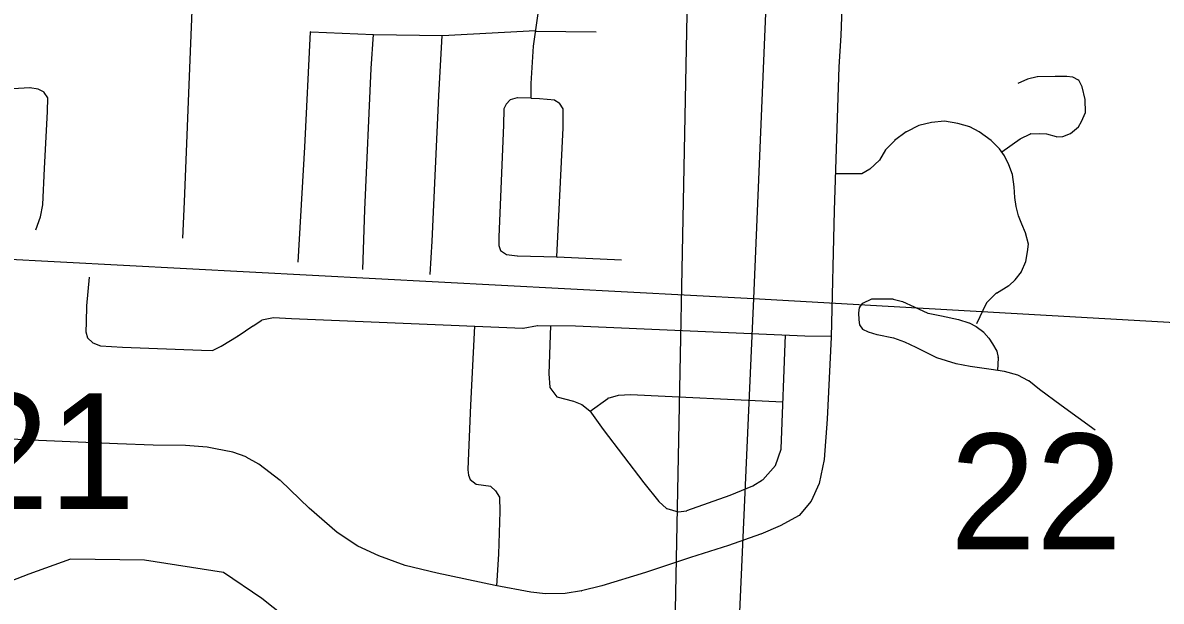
# Model space of a CAD drawing. Extents: x 1219626 to 1426462, y 456797 to 752399.
# Drawn here: x 1256709 to 1261136, y 517826 to 520076 of the extents above; entities that cross this region are included whole.
import ezdxf

# ---------------------------------------------------------------- set-up
doc = ezdxf.new("R2010")
doc.units = 0
for name, color, linetype in [('Lakes and Ponds', 7, 'Continuous'), ('Local Roads Paved', 7, 'Continuous'), ('Quad Borders', 7, 'Continuous'), ('Section Lines', 7, 'Continuous'), ('Section Numbers', 7, 'Continuous')]:
    doc.layers.add(name, color=color, linetype=linetype)

msp = doc.modelspace()

# ---------------------------------------------------------------- linework, layer by layer
at = {"layer": 'Lakes and Ponds'}
msp.add_lwpolyline([(1259060.8, 517491.3), (1258954.7, 517518), (1258704.1, 517502.1), (1258507, 517393.9), (1258393.8, 517305.2), (1258243.5, 517422.4), (1258091.5, 517545.9), (1257934.4, 517636), (1257777.3, 517726.8), (1257638, 517836.8), (1257488.9, 517937.7), (1257182.6, 517985.4), (1256894.2, 517989.4), (1256732.6, 517931.4), (1256574, 517870)], dxfattribs=at)
at = {"layer": 'Local Roads Paved'}
for p, q in [((1258695.1, 519985.2), (1258715.4, 520130.1)), ((1259894.7, 520134.3), (1259889.9, 520026)), ((1257805.5, 519591.6), (1257827.7, 520040.2)), ((1257828.7, 520041.2), (1258073.3, 520030.6)), ((1258063.7, 519898.1), (1258073.3, 520030.6)), ((1258073.4, 520030.6), (1258341.1, 520026.7)), ((1258341.2, 520026.7), (1258703.5, 520045.5)), ((1258938.7, 520039.3), (1258703.1, 520042.7)), ((1258338.2, 520026.8), (1258325.7, 519791.8)), ((1258686.4, 519840.1), (1258695.1, 519985.1)), ((1259889.9, 520026), (1259882.2, 519905.1)), ((1258039.5, 519347.9), (1258063.7, 519898.1)), ((1259882.2, 519905.1), (1259864.8, 519346.3)), ((1260616, 519856.3), (1260579.3, 519839.9)), ((1260654.6, 519865.9), (1260616.1, 519856.3)), ((1260724.3, 519866.9), (1260654.8, 519866)), ((1260769.7, 519866.9), (1260724.3, 519866.9)), ((1260791.8, 519865), (1260769.8, 519866.9)), ((1260815, 519852.6), (1260792.2, 519864.9)), ((1260828.7, 519826.4), (1260815.4, 519852.2)), ((1256736.7, 519822.9), (1256648.1, 519818.1)), ((1256768.6, 519818.1), (1256736.9, 519822.9)), ((1256791.7, 519805.6), (1256768.9, 519818)), ((1258685.4, 519782.1), (1258686.4, 519840.1)), ((1260840.3, 519777.1), (1260828.8, 519826.2)), ((1256806.3, 519784.5), (1256792.1, 519805.3)), ((1256805.5, 519731.1), (1256806.5, 519783.9)), ((1258325.7, 519791.7), (1258299.6, 519227.1)), ((1258604, 519776.1), (1258588.8, 519760)), ((1258632.1, 519784), (1258604.4, 519776.4)), ((1258685.4, 519782.1), (1258632.4, 519784)), ((1258718.2, 519780.2), (1258686.4, 519781.1)), ((1258778, 519774.4), (1258718.3, 519780.1)), ((1258795.4, 519763.8), (1258778.4, 519774.2)), ((1258810, 519740.7), (1258795.7, 519763.5)), ((1260841.3, 519727.9), (1260840.4, 519776.9)), ((1256792.9, 519508.7), (1256805.5, 519731.1)), ((1258580, 519740.3), (1258578.1, 519679.6)), ((1258588.6, 519759.7), (1258580.1, 519740.7)), ((1258811.1, 519667.1), (1258810.1, 519740.2)), ((1260826.9, 519692), (1260841.3, 519727.5)), ((1258578.1, 519679.6), (1258560.7, 519241.6)), ((1260193.4, 519676.4), (1260145.2, 519651.3)), ((1260242.8, 519688), (1260193.6, 519676.5)), ((1260293.9, 519692.9), (1260242.9, 519688.1)), ((1260345.3, 519684.2), (1260294.2, 519692.9)), ((1260391.6, 519670.7), (1260345.4, 519684.2)), ((1260815.3, 519671.8), (1260826.8, 519691.9)), ((1258786, 519165.2), (1258811.1, 519667)), ((1260145.1, 519651.3), (1260098.8, 519617.5)), ((1260428.4, 519652.3), (1260391.8, 519670.6)), ((1260474.8, 519618.5), (1260428.5, 519652.2)), ((1260588.1, 519625.2), (1260628.4, 519644.5)), ((1260628.8, 519644.5), (1260661.4, 519645.5)), ((1260661.5, 519645.5), (1260690.4, 519643.6)), ((1260690.6, 519643.5), (1260728.1, 519633)), ((1260728.4, 519632.9), (1260753.2, 519633.9)), ((1260753.5, 519634), (1260783.2, 519645.5)), ((1260783.4, 519645.6), (1260815.1, 519671.5)), ((1257780.4, 519144.9), (1257805.5, 519591.6)), ((1260098.7, 519617.4), (1260064, 519581.8)), ((1260507.7, 519585.6), (1260474.9, 519618.4)), ((1260516, 519574), (1260587.9, 519625.2)), ((1260063.9, 519581.6), (1260040.8, 519542.2)), ((1260527, 519558.6), (1260507.8, 519585.5)), ((1260543.5, 519523.7), (1260527.1, 519558.4)), ((1256787.1, 519368.6), (1256792.9, 519508.7)), ((1260002.9, 519506.2), (1259972.3, 519489)), ((1260040.6, 519542), (1260003.1, 519506.4)), ((1260558, 519486.1), (1260543.5, 519523.6)), ((1259971.8, 519488.9), (1259869.2, 519488.9)), ((1260564.8, 519437.7), (1260558, 519485.9)), ((1260567.7, 519396.1), (1260564.8, 519437.6)), ((1256777.5, 519321.2), (1256787.1, 519368.4)), ((1257336.6, 519378.9), (1257329.8, 519238.7)), ((1260572.5, 519361.3), (1260567.7, 519396)), ((1256759.1, 519270.8), (1256777.4, 519321)), ((1258030.8, 519115.9), (1258039.5, 519347.9)), ((1259864.8, 519346.2), (1259853.2, 518853.1)), ((1260581.2, 519325.5), (1260572.5, 519361.2)), ((1260593.8, 519292.6), (1260581.3, 519325.4)), ((1260608.3, 519258.8), (1260593.8, 519292.6)), ((1258560.7, 519241.6), (1258559.7, 519209.9)), ((1260619.9, 519215.4), (1260608.3, 519258.7)), ((1258299.6, 519227.1), (1258291.9, 519097.5)), ((1258559.8, 519209.5), (1258566.3, 519190.7)), ((1258566.7, 519190.2), (1258589.5, 519175)), ((1260617, 519185.3), (1260619.9, 519215.1)), ((1258589.9, 519174.8), (1258632.2, 519170)), ((1258632.3, 519170), (1258786, 519165.2)), ((1259036.9, 519152), (1258786.9, 519164.2)), ((1260592.9, 519108), (1260610.2, 519147.4)), ((1260610.3, 519147.7), (1260617, 519185.2)), ((1260568.7, 519076.1), (1260592.8, 519107.8)), ((1256967, 519086.2), (1256957.3, 518975)), ((1260544.6, 519053.8), (1260568.6, 519075.9)), ((1260456.6, 518986.2), (1260495.1, 519023.7)), ((1260495.3, 519023.9), (1260544.4, 519053.7)), ((1256957.3, 518974.9), (1256955.4, 518911.2)), ((1259960.5, 518947.5), (1259963.4, 518967.5)), ((1259963.5, 518967.9), (1259975.8, 518984.9)), ((1259976.2, 518985.2), (1260010.6, 519002.4)), ((1260011, 519002.5), (1260062, 519002.5)), ((1260062, 519002.5), (1260093.8, 519001.6)), ((1260094, 519001.5), (1260129.6, 518991.9)), ((1260129.8, 518991.9), (1260175.1, 518971.6)), ((1260175.1, 518971.6), (1260229.2, 518946.5)), ((1260419.8, 518905.8), (1260456.4, 518985.9)), ((1257639.1, 518919.9), (1257683.3, 518929.5)), ((1257683.6, 518929.5), (1257754, 518925.7)), ((1257754, 518925.7), (1258654.1, 518887.9)), ((1259961.5, 518920.4), (1259960.5, 518947.3)), ((1260348.3, 518922.2), (1260388.8, 518908.8)), ((1256955.4, 518911.1), (1256954.4, 518874.5)), ((1257547.1, 518858.9), (1257604.1, 518897.6)), ((1257604.2, 518897.6), (1257638.8, 518919.8)), ((1258465.4, 518895.9), (1258449.7, 518589.2)), ((1258654.3, 518888), (1258711.2, 518898.6)), ((1258711.4, 518898.6), (1258858.2, 518896.6)), ((1258761.1, 518897.9), (1258754.8, 518710.1)), ((1258858.2, 518896.6), (1259750.7, 518858.9)), ((1259964.3, 518901.2), (1259961.5, 518920.3)), ((1259975.8, 518883.8), (1259964.5, 518900.8)), ((1259998.1, 518873), (1259976.2, 518883.5)), ((1260388.9, 518908.7), (1260416.8, 518895.2)), ((1260416.9, 518895.1), (1260446.8, 518872.1)), ((1256954.4, 518874.3), (1256960.1, 518850.5)), ((1256960.4, 518850), (1256981.3, 518831)), ((1257480.4, 518818.3), (1257547.1, 518858.9)), ((1259657.9, 518418.2), (1259675.8, 518862.1)), ((1259750.7, 518858.9), (1259853.2, 518856.4)), ((1259853.2, 518853.1), (1259836.7, 518534.1)), ((1260032, 518862.3), (1259998.3, 518872.9)), ((1260095.8, 518848.8), (1260032.1, 518862.3)), ((1260139.3, 518833.3), (1260095.9, 518848.8)), ((1260446.9, 518871.9), (1260466.1, 518848.8)), ((1260466.2, 518848.7), (1260480.7, 518827.5)), ((1256981.6, 518830.8), (1257011.3, 518819.3)), ((1257011.6, 518819.3), (1257096.5, 518814.5)), ((1257096.5, 518814.5), (1257404, 518802.9)), ((1257404, 518802.9), (1257446.3, 518800.9)), ((1257446.8, 518801), (1257480.4, 518818.3)), ((1260183.8, 518813), (1260139.4, 518833.3)), ((1260264, 518772.4), (1260183.9, 518813)), ((1260480.7, 518827.5), (1260497, 518798.6)), ((1260497.1, 518798.3), (1260501.9, 518773.5)), ((1260338.5, 518749.2), (1260264.2, 518772.4)), ((1260393.6, 518739.5), (1260338.6, 518749.2)), ((1260501.9, 518773.2), (1260499.1, 518724.1)), ((1258754.8, 518710), (1258758.6, 518658.1)), ((1260474.9, 518727), (1260393.7, 518739.5)), ((1260527, 518719.2), (1260474.9, 518727)), ((1260579.2, 518704.7), (1260527.2, 518719.2)), ((1260620.8, 518683.5), (1260579.4, 518704.7)), ((1258758.8, 518657.6), (1258785.5, 518621.4)), ((1260663.4, 518649.6), (1260621, 518683.4)), ((1258786.1, 518621), (1258850.4, 518604.7)), ((1258915.5, 518565.3), (1258984.8, 518615.2)), ((1258985, 518615.3), (1259025.4, 518627.8)), ((1259025.6, 518627.9), (1259072.8, 518629.8)), ((1259072.9, 518629.8), (1259665.3, 518601.1)), ((1260747.5, 518586.8), (1260663.4, 518649.6)), ((1258449.7, 518589.2), (1258440.5, 518371.6)), ((1258850.5, 518604.6), (1258882.7, 518591.6)), ((1258883, 518591.5), (1258914.2, 518567)), ((1260880, 518491), (1260747.5, 518586.7)), ((1258914.4, 518566.8), (1258965.5, 518494.4)), ((1259836.7, 518534), (1259826.1, 518377.5)), ((1258965.6, 518494.4), (1259124.1, 518286.5)), ((1256708.8, 518453.8), (1256585.2, 518461.5)), ((1257077.2, 518438.3), (1256708.8, 518453.8)), ((1257215.5, 518433.5), (1257077.2, 518438.3)), ((1257342.1, 518431.6), (1257215.5, 518433.5)), ((1257426.2, 518424.8), (1257342.2, 518431.6)), ((1257458.1, 518419), (1257426.3, 518424.8)), ((1257525.8, 518405.5), (1257458.2, 518419)), ((1257577, 518387.1), (1257525.9, 518405.4)), ((1259636.6, 518354.4), (1259657.8, 518417.9)), ((1257627.3, 518359.1), (1257577.2, 518387)), ((1257710.5, 518295.3), (1257627.4, 518359)), ((1258440.5, 518371.6), (1258439.6, 518336.9)), ((1259586.4, 518298.2), (1259636.4, 518354.1)), ((1259826.1, 518377.3), (1259805.8, 518283.7)), ((1258439.6, 518336.7), (1258442, 518316.2)), ((1258442, 518315.9), (1258448.6, 518299.4)), ((1257822.7, 518187.9), (1257710.6, 518295.2)), ((1258449, 518298.9), (1258472.2, 518281.4)), ((1258472.7, 518281.2), (1258500.4, 518277.8)), ((1258500.5, 518277.8), (1258529.2, 518273)), ((1258529.7, 518272.8), (1258547.8, 518255.2)), ((1259124.1, 518286.5), (1259182.1, 518214.1)), ((1259460.6, 518238.2), (1259548.5, 518274.9)), ((1259548.7, 518275), (1259586.2, 518298.1)), ((1259805.7, 518283.5), (1259774.9, 518215.1)), ((1258547.9, 518255), (1258562.7, 518230.7)), ((1258562.8, 518230.2), (1258564.8, 518175.4)), ((1259182.2, 518214), (1259212.9, 518187.1)), ((1259291.5, 518178.3), (1259460.6, 518238.2)), ((1259774.8, 518214.9), (1259728.6, 518160)), ((1257931.9, 518093.2), (1257822.7, 518187.9)), ((1258564.8, 518175.3), (1258559, 518009)), ((1259213.3, 518186.9), (1259257.3, 518173.5)), ((1259257.8, 518173.4), (1259291.3, 518178.2)), ((1259728.3, 518159.8), (1259655, 518119.3)), ((1258012.1, 518040), (1257932, 518093.1)), ((1259578.5, 518086.4), (1259453.8, 518042.9)), ((1259654.9, 518119.2), (1259578.6, 518086.4)), ((1258093.4, 518002.3), (1258012.3, 518039.9)), ((1259453.8, 518042.9), (1259305.9, 517995.5)), ((1258195.8, 517965.5), (1258093.4, 518002.2)), ((1258559, 518009), (1258551.8, 517886.1)), ((1259305.9, 517995.5), (1259130.9, 517938.4)), ((1258320.6, 517934.6), (1258195.9, 517965.5)), ((1258545.9, 517887.2), (1258320.6, 517934.6)), ((1259130.9, 517938.4), (1258960.7, 517885.3)), ((1258685.1, 517861.1), (1258545.9, 517887.2)), ((1258742.1, 517855.3), (1258685.2, 517861.1)), ((1258882.3, 517865.9), (1258818.6, 517856.3)), ((1258960.7, 517885.3), (1258882.4, 517865.9)), ((1258818.5, 517856.3), (1258742.3, 517855.3))]:
    msp.add_line(p, q, dxfattribs=at)
for points in [[(1257372.6, 520282.6), (1257359.8, 519963.9), (1257336.6, 519378.9)], [(1260229.4, 518946.4), (1260281.5, 518935.8), (1260348.2, 518922.3)]]:
    msp.add_lwpolyline(points, dxfattribs=at)
for centre, start, end in [((1257828.7, 520040.2), 87.5202, 177.1683), ((1258073.4, 520031.6), 267.5202, 269.1727), ((1258341.2, 520027.7), 269.1727, 272.9636), ((1258696.1, 519985), 172.0304, 176.5664), ((1259888.9, 520026), 356.3381, 357.4438), ((1258064.7, 519898.1), 175.8252, 177.4842), ((1259883.2, 519905.1), 176.3381, 178.2163), ((1260616.4, 519855.3), 104.0362, 114.1022), ((1260654.9, 519865), 90.7957, 104.0362), ((1260724.3, 519865.9), 90, 90.7957), ((1260769.7, 519865.9), 85.0303, 90), ((1260791.7, 519864), 61.5571, 85.0303), ((1260814.5, 519851.7), 27.4076, 61.5571), ((1256736.8, 519821.9), 81.3844, 93.1108), ((1256768.4, 519817.1), 61.5571, 81.3844), ((1258687.4, 519840.1), 176.5664, 179.0608), ((1260827.8, 519826), 13.2405, 27.4076), ((1256791.3, 519804.8), 34.2869, 61.5571), ((1256805.5, 519784), 358.9584, 34.2869), ((1258326.7, 519791.7), 176.9606, 177.3529), ((1258604.7, 519775.4), 105.4222, 136.7357), ((1258632.3, 519783), 87.9396, 105.4222), ((1258686.4, 519782.1), 179.0608, 268.3153), ((1258718.2, 519779.2), 84.4725, 88.3153), ((1258777.9, 519773.4), 58.5704, 84.4725), ((1258794.9, 519763), 32.0054, 58.5704), ((1260839.4, 519776.9), 1.1233, 13.2405), ((1256804.5, 519731.1), 356.765, 358.9584), ((1258581, 519740.3), 155.7723, 178.1817), ((1258589.5, 519759.3), 136.7357, 155.7723), ((1258809.1, 519740.2), 0.7538, 32.0054), ((1260840.3, 519727.9), 337.9321, 1.1233), ((1258577.1, 519679.6), 357.7245, 358.1817), ((1260193.9, 519675.5), 103.2405, 117.4744), ((1260243, 519687.1), 95.3893, 103.2405), ((1260294, 519691.9), 80.3625, 95.3893), ((1260345.1, 519683.2), 73.7398, 80.3625), ((1260825.9, 519692.4), 330.2551, 337.9321), ((1258810.1, 519667), 357.1376, 0.7538), ((1260145.7, 519650.5), 117.4744, 126.0983), ((1260391.4, 519669.7), 63.4349, 73.7398), ((1260427.9, 519651.4), 53.9017, 63.4349), ((1260628.9, 519643.5), 91.6847, 115.4633), ((1260661.5, 519644.5), 86.1859, 91.6847), ((1260690.3, 519642.6), 74.2488, 86.1859), ((1260728.3, 519633.9), 254.2488, 272.2026), ((1260753.1, 519634.9), 272.2026, 291.1613), ((1260782.8, 519646.4), 291.1613, 309.2894), ((1260814.4, 519672.3), 309.2894, 330.2551), ((1257804.5, 519591.7), 356.779, 357.1683), ((1260099.4, 519616.7), 126.0983, 135.7848), ((1260474.2, 519617.7), 45, 53.9017), ((1260588.5, 519624.3), 115.4633, 125.4457), ((1260039.9, 519542.7), 313.4926, 329.6568), ((1260064.7, 519581.1), 135.7848, 149.6568), ((1260507, 519584.9), 35.5377, 45), ((1260526.2, 519558), 25.2777, 35.5377), ((1256793.9, 519508.6), 176.765, 177.6305), ((1260002.4, 519507.1), 299.3578, 313.4926), ((1260542.6, 519523.3), 21.0375, 25.2777), ((1259971.8, 519489.9), 270, 299.3578), ((1260557.1, 519485.7), 7.9696, 21.0375), ((1260563.8, 519437.5), 3.9909, 7.9696), ((1256786.1, 519368.6), 348.4654, 357.6305), ((1257335.6, 519378.9), 357.2361, 357.7283), ((1260568.7, 519396.2), 183.9909, 187.9072), ((1256776.5, 519321.4), 339.9285, 348.4654), ((1258040.5, 519347.9), 177.4842, 177.8524), ((1259865.8, 519346.2), 178.2163, 178.6521), ((1260573.5, 519361.4), 187.9072, 193.6713), ((1260582.2, 519325.8), 193.6713, 200.9245), ((1260594.7, 519293), 200.9245, 203.1986), ((1258561.7, 519241.6), 177.7245, 178.2643), ((1260607.4, 519258.4), 14.9314, 23.1986), ((1258298.6, 519227.1), 356.5834, 357.3529), ((1258560.7, 519209.8), 178.2643, 199.29), ((1258567.3, 519191), 199.29, 236.3099), ((1260618.9, 519215.2), 354.4725, 14.9314), ((1258590, 519175.8), 236.3099, 263.5169), ((1258632.3, 519171), 263.5169, 268.2118), ((1258787, 519165.2), 177.1376, 267.2125), ((1260609.3, 519147.8), 336.2974, 349.8245), ((1260616, 519185.4), 349.8245, 354.4725), ((1260592, 519108.4), 322.8533, 336.2974), ((1260567.9, 519076.7), 312.6141, 322.8533), ((1260495.8, 519023), 121.293, 134.2748), ((1260543.9, 519054.6), 301.293, 312.6141), ((1256958.3, 518974.9), 175.0303, 178.2643), ((1259964.3, 518967.3), 144.1623, 171.8699), ((1259976.6, 518984.3), 116.5651, 144.1623), ((1260011, 519001.5), 90, 116.5651), ((1260062, 519001.5), 88.2643, 90), ((1260093.8, 519000.6), 74.876, 88.2643), ((1260129.4, 518990.9), 65.9245, 74.876), ((1260174.7, 518970.7), 65.0952, 65.9245), ((1260457.3, 518985.5), 134.2748, 155.4002), ((1257683.5, 518928.5), 86.8636, 102.2648), ((1257754.1, 518926.7), 266.8636, 267.6013), ((1259961.5, 518947.4), 171.8699, 182.0454), ((1260229.6, 518947.4), 245.0952, 258.4862), ((1260348, 518921.3), 71.5651, 78.5305), ((1256956.4, 518911.1), 178.2643, 178.4926), ((1257604.7, 518896.8), 122.5741, 124.1359), ((1257639.3, 518918.9), 102.2648, 122.5741), ((1258654.1, 518888.9), 267.6013, 280.561), ((1258711.3, 518897.6), 89.2462, 100.561), ((1258858.2, 518895.6), 87.5805, 89.2462), ((1259962.5, 518920.4), 182.0454, 188.5308), ((1259965.3, 518901.4), 188.5308, 213.6901), ((1259976.6, 518884.4), 213.6901, 244.44), ((1260388.4, 518907.8), 64.2307, 71.5651), ((1260416.3, 518894.3), 52.2532, 64.2307), ((1256955.4, 518874.5), 178.4926, 193.4957), ((1256961.1, 518850.8), 193.4957, 227.7263), ((1257546.6, 518859.8), 301.3287, 304.1359), ((1259750.7, 518859.9), 267.5805, 268.5856), ((1259852.2, 518853.2), 357.051, 358.6521), ((1259998.6, 518873.9), 244.44, 252.5528), ((1260032.3, 518863.3), 252.5528, 258.0239), ((1260095.6, 518847.8), 70.4269, 78.0239), ((1260446.1, 518871.3), 39.8056, 52.2532), ((1260465.4, 518848.2), 34.2869, 39.8056), ((1256982, 518831.8), 227.7263, 248.8387), ((1257011.7, 518820.3), 248.8387, 266.7481), ((1257096.6, 518815.5), 266.7481, 267.8389), ((1257404, 518801.9), 87.3974, 87.8389), ((1257446.3, 518801.9), 267.3974, 297.2161), ((1257479.9, 518819.2), 297.2161, 301.3287), ((1260139, 518832.4), 65.4623, 70.4269), ((1260183.4, 518812.1), 63.1595, 65.4623), ((1260479.8, 518827), 29.5388, 34.2869), ((1260496.2, 518798.2), 10.8855, 29.5388), ((1260264.5, 518773.3), 243.1595, 252.6884), ((1260338.8, 518750.2), 252.6884, 260.0494), ((1260500.9, 518773.3), 356.6335, 10.8855), ((1258755.8, 518710.1), 178.0802, 184.2364), ((1260393.8, 518740.5), 260.0494, 261.2026), ((1260475, 518727.9), 261.2026, 261.573), ((1260526.9, 518718.2), 74.4759, 81.573), ((1260578.9, 518703.8), 62.9044, 74.4759), ((1258759.6, 518658.2), 184.2364, 216.3844), ((1260620.3, 518682.6), 51.4993, 62.9044), ((1258786.3, 518622), 216.3844, 255.7627), ((1258985.3, 518614.4), 107.1985, 125.7539), ((1259025.7, 518626.9), 92.3373, 107.1985), ((1259072.9, 518628.8), 87.2282, 92.3373), ((1260664, 518650.4), 231.4993, 233.2356), ((1258450.7, 518589.1), 177.0643, 177.5823), ((1258850.2, 518603.7), 68.0513, 75.7627), ((1258882.4, 518590.7), 51.8817, 68.0513), ((1260748.1, 518587.6), 233.2356, 234.1471), ((1258913.6, 518566.2), 35.2476, 51.8817), ((1259835.7, 518534.1), 356.1155, 357.051), ((1258966.4, 518495), 215.2476, 217.3361), ((1256708.9, 518454.8), 266.4237, 267.5953), ((1257077.2, 518439.3), 267.5953, 267.9975), ((1257215.5, 518434.5), 267.9975, 269.1253), ((1257342.1, 518430.6), 85.3999, 89.1253), ((1257426.1, 518423.8), 79.6952, 85.3999), ((1257458, 518418), 78.6901, 79.6952), ((1257525.6, 518404.5), 70.2777, 78.6901), ((1259656.9, 518418.2), 341.5651, 357.6837), ((1257576.7, 518386.2), 60.8519, 70.2777), ((1257626.8, 518358.2), 52.4959, 60.8519), ((1258441.5, 518371.6), 177.5823, 178.4089), ((1259635.7, 518354.7), 318.1221, 341.5651), ((1259825.1, 518377.6), 347.7843, 356.1155), ((1258440.6, 518336.9), 178.4089, 186.6325), ((1258442.9, 518316.3), 186.6325, 201.8014), ((1257709.9, 518294.5), 46.2618, 52.4959), ((1258449.6, 518299.7), 201.8014, 232.9435), ((1258472.8, 518282.2), 232.9435, 263.1183), ((1258500.3, 518276.8), 80.5377, 83.1183), ((1258529, 518272.1), 45.7639, 80.5377), ((1259124.9, 518287.1), 217.3361, 218.6598), ((1259548.1, 518275.8), 292.6646, 301.6075), ((1259585.6, 518298.9), 301.6075, 318.1221), ((1259804.8, 518283.9), 335.7387, 347.7843), ((1258547.1, 518254.5), 31.293, 45.7639), ((1258561.8, 518230.2), 2.0096, 31.293), ((1259182.9, 518214.7), 218.6598, 228.8141), ((1259460.2, 518239.1), 289.5085, 292.6646), ((1259774, 518215.5), 319.8991, 335.7387), ((1257823.3, 518188.6), 226.2618, 229.0663), ((1258563.8, 518175.3), 358.0021, 2.0096), ((1259213.6, 518187.8), 228.8141, 253.0725), ((1259257.6, 518174.4), 253.0725, 278.1301), ((1259291.2, 518179.2), 278.1301, 289.5085), ((1259727.8, 518160.7), 298.9264, 319.8991), ((1257932.5, 518093.9), 229.0663, 236.4695), ((1259578.2, 518087.3), 289.2307, 293.2861), ((1259654.5, 518120.2), 293.2861, 298.9264), ((1258012.7, 518040.8), 236.4695, 245.0952), ((1259453.5, 518043.8), 287.7583, 289.2307), ((1258093.8, 518003.2), 245.0952, 250.2777), ((1258558, 518009.1), 356.6754, 358.0021), ((1259306.2, 517994.5), 107.7583, 108.0543), ((1258196.2, 517966.5), 250.2777, 256.0683), ((1258320.8, 517935.6), 256.0683, 258.1237), ((1259130.6, 517939.4), 287.354, 288.0543), ((1258546.1, 517888.2), 258.1237, 259.3803), ((1258685.3, 517862.1), 259.3803, 264.1933), ((1258882.2, 517866.9), 278.6156, 283.8697), ((1258960.4, 517886.2), 283.8697, 287.354), ((1258742.2, 517856.3), 264.1933, 270.7252), ((1258818.5, 517857.3), 270.7252, 278.6156)]:
    msp.add_arc(centre, 1, start, end, dxfattribs=at)
at = {"layer": 'Quad Borders'}
msp.add_line((1259036.6, 507124.6), (1259933.6, 552576.8), dxfattribs=at)
at = {"layer": 'Section Lines'}
for p, q in [((1259771.6, 524254.1), (1259550.1, 519003.6)), ((1254876.1, 519250.1), (1259550.1, 519003.6)), ((1259550.1, 519003.6), (1259484.8, 517518)), ((1259550.1, 519003.6), (1263027.2, 518806.8))]:
    msp.add_line(p, q, dxfattribs=at)

# ---------------------------------------------------------------- texts
at = {"layer": 'Section Numbers'}
for s, rotation, p in [('21', 0.0001, (1256476.3, 518185.1)), ('22', 0.0003, (1260314.6, 518027.7))]:
    msp.add_text(s, height=450, rotation=rotation, dxfattribs=at).set_placement(p)

doc.saveas('drawing.dxf')
